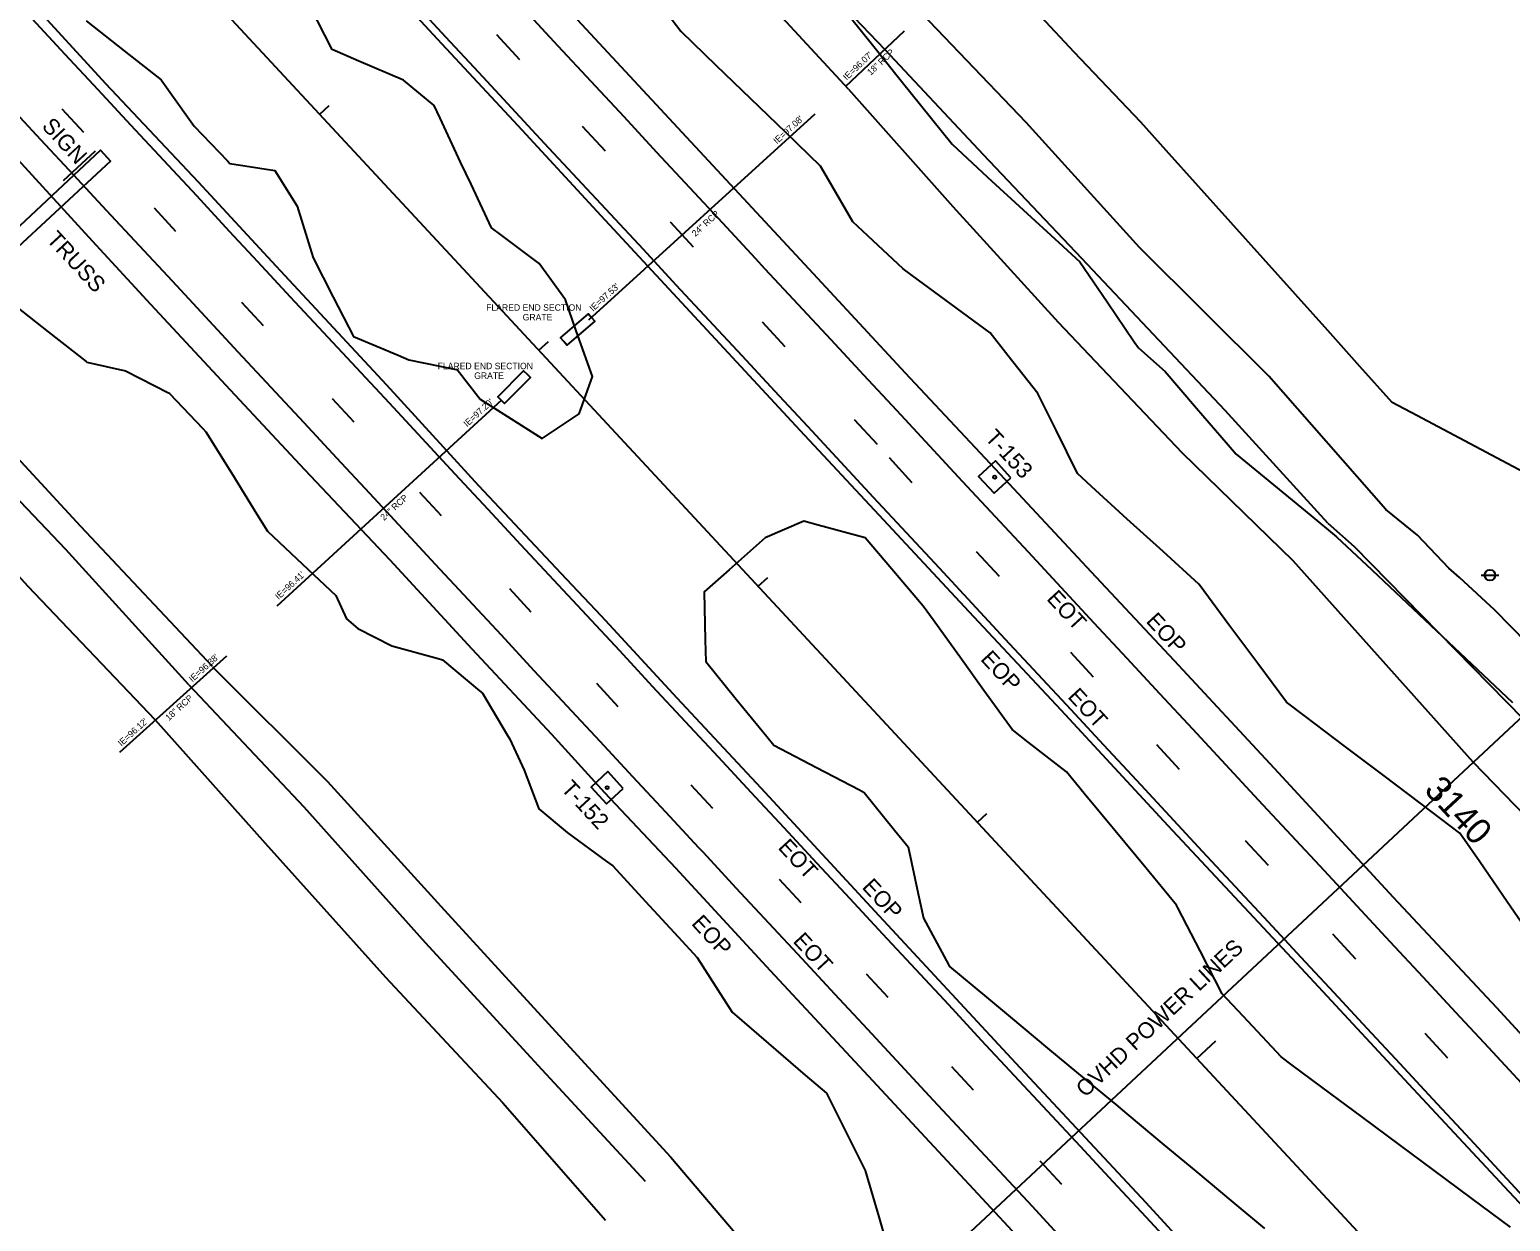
# Model space of a CAD drawing. Extents: x 2132221 to 2141942, y 535736 to 547298.
# Drawn here: x 2133362.3 to 2133821.8, y 545561.4 to 545931.4 of the extents above; entities that cross this region are included whole.
import ezdxf

# ---------------------------------------------------------------- set-up
doc = ezdxf.new("R2010")
doc.units = 0
for name, color, linetype in [('RD_EX_BldgApp', 7, 'Continuous'), ('RD_EX_BldgApp_txCode', 7, 'Continuous'), ('RD_EX_Conc', 7, 'Continuous'), ('RD_EX_DR_Inlet_txCode', 7, 'Continuous'), ('RD_EX_DR_Pipe', 7, 'Continuous'), ('RD_EX_DR_Pipe_txCode', 7, 'Continuous'), ('RD_EX_Driveway', 7, 'Continuous'), ('RD_EX_Fence_Other', 7, 'Continuous'), ('RD_EX_Misc', 7, 'Continuous'), ('RD_EX_Misc_txCode', 7, 'Continuous'), ('RD_EX_Road', 7, 'Continuous'), ('RD_EX_Road_txCode', 7, 'Continuous'), ('RD_EX_SU_Pole', 7, 'Continuous'), ('RD_EX_UT', 7, 'Continuous'), ('RD_EX_UT_txCode', 7, 'Continuous'), ('RD_EX_VEG', 7, 'Continuous'), ('RD_HC_Cl', 7, 'Continuous'), ('RD_HC_Data_Tic', 7, 'Continuous'), ('RD_HC_Survey', 7, 'Continuous'), ('RD_HC_Survey_txCode', 7, 'Continuous'), ('RD_HC_TX_Sta50', 7, 'Continuous')]:
    doc.layers.add(name, color=color, linetype=linetype)

msp = doc.modelspace()

# ---------------------------------------------------------------- linework, layer by layer
at = {"layer": 'RD_EX_BldgApp'}
msp.add_line((2133372.72, 545884.54), (2133382.68, 545893.77), dxfattribs=at)
msp.add_lwpolyline([(2133352.6, 545864.39), (2133384.24, 545893.91), (2133387.36, 545890.59), (2133355.66, 545861.19)], close=True, dxfattribs=at)
at = {"layer": 'RD_EX_Conc'}
for points in [[(2133528.03, 545834.55), (2133527.05, 545835.68), (2133535.68, 545843.11), (2133536.66, 545841.98), (2133537.64, 545840.84), (2133529.01, 545833.41)], [(2133508.58, 545816.34), (2133507.52, 545817.4), (2133515.56, 545825.47), (2133516.62, 545824.41), (2133517.68, 545823.35), (2133509.64, 545815.28)]]:
    msp.add_lwpolyline(points, close=True, dxfattribs=at)
at = {"layer": 'RD_EX_DR_Pipe'}
for points in [[(2133615.42, 545913.76), (2133633.77, 545931.04)], [(2133605.97, 545905.14), (2133535.7, 545841.14)], [(2133439.11, 545752.55), (2133508.78, 545816.43)], [(2133390.29, 545707.04), (2133423.42, 545736.97)]]:
    msp.add_lwpolyline(points, dxfattribs=at)
at = {"layer": 'RD_EX_Driveway'}
for points in [[(2133783.09, 545782.42), (2133746.78, 545823.78), (2133706.68, 545863.75), (2133671.5, 545902.58), (2133639.22, 545936.28), (2133607.04, 545969.01), (2133571.14, 546006.08), (2133520.57, 546057.52), (2133489.03, 546094)], [(2133765.1, 545778.16), (2133733.24, 545813.1), (2133688.76, 545860.38), (2133658.25, 545892.52), (2133627.72, 545925.08), (2133594.42, 545959.95), (2133558.8, 545996.56), (2133507.44, 546051.32), (2133475.17, 546084.74)], [(2133411.69, 545728.02), (2133373.51, 545770.02), (2133339.32, 545805.79), (2133303.19, 545846.23), (2133267.77, 545885.47)], [(2133401.18, 545717.09), (2133361.83, 545758.52), (2133326.94, 545796.8), (2133292.91, 545834.66), (2133257.46, 545875.07)], [(2133844.26, 545721.73), (2133839.36, 545730.5), (2133827.88, 545740.16), (2133827.01, 545740.89), (2133816.99, 545751.11), (2133805.96, 545761.27), (2133802.74, 545764.24), (2133792.96, 545774.49), (2133783.09, 545782.42)], [(2133765.1, 545778.16), (2133773.32, 545770.94), (2133783.81, 545760.23), (2133794.3, 545749.52), (2133804.79, 545738.81), (2133825.78, 545717.39), (2133833.82, 545708.71)], [(2133411.69, 545728.02), (2133447.4, 545690.12), (2133484.99, 545647.97), (2133521.17, 545608.52), (2133553.29, 545573.85)], [(2133401.18, 545717.09), (2133435.38, 545678.82), (2133472.69, 545637.28), (2133509.14, 545598.25), (2133540.97, 545561.76)]]:
    msp.add_lwpolyline(points, dxfattribs=at)
at = {"layer": 'RD_EX_Fence_Other'}
for p, q in [((2133810.2, 545704.01), (2133754.34, 545766.43)), ((2133561.19, 545581.42), (2133588.65, 545549.14))]:
    msp.add_line(p, q, dxfattribs=at)
for points in [[(2133616.36, 545912.87), (2133586.82, 545944.99), (2133543.56, 545991.61), (2133501.24, 546035.92), (2133465.69, 546074.37)], [(2133616.36, 545912.87), (2133648.81, 545876.48), (2133681.45, 545840.61), (2133719.81, 545800.09), (2133754.34, 545766.43)], [(2133418.97, 545733.63), (2133378.12, 545777.13), (2133345.98, 545811.91), (2133309.65, 545852.69), (2133273.73, 545890.88)], [(2133418.99, 545733.62), (2133454.66, 545697.97), (2133489.86, 545659.29), (2133532.13, 545613.04), (2133561.19, 545581.42)], [(2134232.79, 545268.23), (2134158.84, 545342.49), (2134110.58, 545387.56), (2134068.39, 545431.3), (2134038.23, 545463.1), (2133999.86, 545502.28), (2133957, 545549.83), (2133906.57, 545604.08), (2133862.39, 545650.12), (2133810.22, 545704)]]:
    msp.add_lwpolyline(points, dxfattribs=at)
at = {"layer": 'RD_EX_Misc'}
for p, q in [((2133507.16, 545929.82), (2133514.26, 545922.14)), ((2133372.24, 545906.81), (2133378.94, 545899.56)), ((2133533.74, 545901.43), (2133540.84, 545893.75)), ((2133400.86, 545876.09), (2133407.56, 545868.84)), ((2133561.07, 545871.68), (2133568.17, 545863.99)), ((2133427.99, 545846.76), (2133434.7, 545839.51)), ((2133589.57, 545840.71), (2133596.67, 545833.03)), ((2133456.18, 545816.92), (2133462.88, 545809.67)), ((2133618.19, 545810.36), (2133625.29, 545802.68)), ((2133628.98, 545798.51), (2133636.08, 545790.83)), ((2133483.3, 545787.76), (2133490.01, 545780.51)), ((2133656.01, 545769.37), (2133663.11, 545761.69)), ((2133511.14, 545757.87), (2133517.84, 545750.62)), ((2133685.24, 545738.14), (2133692.34, 545730.46)), ((2133538.13, 545728.55), (2133544.84, 545721.3)), ((2133711.92, 545709.45), (2133719.03, 545701.77)), ((2133567.45, 545696.94), (2133574.15, 545689.69)), ((2133739.48, 545679.69), (2133746.58, 545672)), ((2133594.87, 545667.65), (2133601.57, 545660.4)), ((2133766.62, 545650.65), (2133773.72, 545642.97)), ((2133621.87, 545638.3), (2133628.58, 545631.05)), ((2133795.22, 545619.84), (2133802.32, 545612.16)), ((2133648.4, 545609.54), (2133655.11, 545602.29)), ((2133675.75, 545580.22), (2133682.46, 545572.98))]:
    msp.add_line(p, q, dxfattribs=at)
for points in [[(2133481.14, 545940.11), (2133491.35, 545929.12), (2133501.56, 545918.13), (2133511.77, 545907.14), (2133521.98, 545896.15), (2133532.19, 545885.16), (2133542.4, 545874.17), (2133552.61, 545863.19), (2133562.82, 545852.2), (2133573.03, 545841.21), (2133583.24, 545830.22), (2133593.45, 545819.23), (2133603.66, 545808.24), (2133613.87, 545797.25), (2133624.08, 545786.26), (2133634.29, 545775.27), (2133644.5, 545764.29), (2133654.71, 545753.3), (2133664.92, 545742.31), (2133675.13, 545731.32), (2133685.34, 545720.33), (2133695.55, 545709.34), (2133705.76, 545698.35), (2133715.97, 545687.36), (2133726.18, 545676.37), (2133736.39, 545665.38), (2133746.6, 545654.4), (2133756.81, 545643.41), (2133767.02, 545632.42), (2133777.23, 545621.43), (2133787.44, 545610.44), (2133797.65, 545599.45), (2133807.86, 545588.46), (2133818.07, 545577.47), (2133828.28, 545566.48)], [(2133362.96, 545934.79), (2133373.17, 545923.8), (2133383.38, 545912.81), (2133393.59, 545901.82), (2133403.8, 545890.83), (2133414.01, 545879.84), (2133424.22, 545868.85), (2133432.94, 545859.45), (2133443.15, 545848.47), (2133453.37, 545837.48), (2133463.58, 545826.49), (2133473.79, 545815.5), (2133484, 545804.51), (2133494.21, 545793.53), (2133504.42, 545782.54), (2133514.63, 545771.55), (2133524.84, 545760.56), (2133535.06, 545749.58), (2133545.27, 545738.59), (2133555.48, 545727.6), (2133565.69, 545716.61), (2133575.9, 545705.63), (2133586.11, 545694.64), (2133596.32, 545683.65), (2133606.54, 545672.66), (2133616.75, 545661.67), (2133626.96, 545650.69), (2133637.17, 545639.7), (2133647.38, 545628.71), (2133657.59, 545617.72), (2133667.8, 545606.74), (2133678.01, 545595.75), (2133688.23, 545584.76), (2133698.44, 545573.77), (2133708.65, 545562.79), (2133718.86, 545551.8)], [(2133515.99, 545937.35), (2133526.2, 545926.36), (2133536.41, 545915.36), (2133546.61, 545904.37), (2133556.82, 545893.38), (2133567.03, 545882.39), (2133577.24, 545871.4), (2133587.44, 545860.41), (2133590.45, 545857.17), (2133600.66, 545846.18), (2133610.87, 545835.18), (2133621.08, 545824.19), (2133631.28, 545813.2), (2133641.49, 545802.21), (2133651.7, 545791.22), (2133661.91, 545780.23), (2133672.12, 545769.24), (2133682.32, 545758.25), (2133692.53, 545747.25), (2133702.74, 545736.26), (2133712.95, 545725.27), (2133723.15, 545714.28), (2133733.36, 545703.29), (2133743.57, 545692.3), (2133753.78, 545681.31), (2133763.98, 545670.32), (2133774.19, 545659.33), (2133784.4, 545648.33), (2133794.61, 545637.34), (2133804.81, 545626.35), (2133815.02, 545615.36), (2133825.23, 545604.37)], [(2133355.43, 545908.31), (2133365.64, 545897.32), (2133375.85, 545886.33), (2133386.06, 545875.34), (2133396.27, 545864.35), (2133406.48, 545853.36), (2133416.69, 545842.37), (2133426.89, 545831.38), (2133437.1, 545820.4), (2133447.31, 545809.41), (2133457.52, 545798.42), (2133467.73, 545787.43), (2133477.94, 545776.44), (2133488.15, 545765.45), (2133498.36, 545754.46), (2133508.57, 545743.47), (2133518.78, 545732.48), (2133528.98, 545721.49), (2133539.19, 545710.5), (2133549.4, 545699.51), (2133559.61, 545688.52), (2133569.82, 545677.53), (2133571.25, 545675.99), (2133581.46, 545665), (2133591.67, 545654.01), (2133601.88, 545643.02), (2133612.08, 545632.03), (2133622.29, 545621.04), (2133632.5, 545610.05), (2133642.71, 545599.06), (2133652.92, 545588.07), (2133663.13, 545577.08), (2133673.34, 545566.09), (2133683.55, 545555.1)]]:
    msp.add_lwpolyline(points, dxfattribs=at)
at = {"layer": 'RD_EX_Road'}
for points in [[(2133161.94, 546333.52), (2133180.49, 546313.58), (2133217.11, 546274.21), (2133248.68, 546240.21), (2133280.34, 546206.2), (2133309.21, 546175.02), (2133340.42, 546141.2), (2133377.87, 546100.64), (2133417.48, 546058.15), (2133459.51, 546012.67), (2133493.66, 545975.87), (2133529.44, 545937.45), (2133568.75, 545895.06), (2133605.42, 545855.69), (2133634, 545824.81), (2133663.35, 545793.52), (2133691.68, 545763.11)], [(2133142.64, 546300.7), (2133160.55, 546281.63), (2133189.45, 546250.82), (2133215.99, 546222.31), (2133244.72, 546191.52), (2133272.48, 546161.52), (2133296.23, 546135.98), (2133324.85, 546104.95), (2133356.69, 546070.92), (2133390.88, 546033.97), (2133424.84, 545997.33), (2133456.63, 545963.29), (2133488.73, 545928.48), (2133513.79, 545901.63), (2133539.52, 545873.63), (2133568.53, 545842.4), (2133601.25, 545807.03), (2133625.77, 545780.72), (2133653.72, 545750.71)], [(2133079.95, 546244.07), (2133102.57, 546219.55), (2133129.77, 546190.19), (2133160.4, 546157.24), (2133187.44, 546128.25), (2133217.83, 546095.69), (2133249.57, 546061.76), (2133279.4, 546029.56), (2133305.8, 546001.15), (2133334.97, 545969.69), (2133361.96, 545940.76), (2133385.81, 545914.7), (2133414.58, 545884.14), (2133438.7, 545858.1), (2133473.01, 545821.13), (2133501.56, 545789.89), (2133528.72, 545760.92), (2133539.67, 545749.43), (2133563.1, 545723.97), (2133589.18, 545696)], [(2133060.7, 546211.59), (2133081.86, 546188.53), (2133110.58, 546157.45), (2133137.72, 546128.55), (2133160.17, 546104.49), (2133189.3, 546073.03), (2133212, 546048.45), (2133227.39, 546032.09), (2133248.25, 546009.72), (2133273.4, 545982.39), (2133294.01, 545960.39), (2133323.23, 545928.93), (2133344.07, 545906.78), (2133381.66, 545865.78), (2133399.76, 545846.19), (2133424.5, 545819.6), (2133447.51, 545794.78), (2133474.07, 545766.76), (2133499.45, 545739.18), (2133524.24, 545712.68), (2133540.64, 545694.6), (2133562.66, 545671.2)], [(2133691.68, 545763.11), (2133717.33, 545735.62), (2133748.49, 545702.09), (2133785.42, 545662.09), (2133817.44, 545627.86), (2133851.17, 545591.05), (2133884.94, 545554.76), (2133919.12, 545518.13), (2133955.61, 545478.85), (2133994.21, 545437.69), (2134029.55, 545399.48), (2134064.82, 545361.49), (2134105.09, 545317.91), (2134136.49, 545284.37), (2134167.99, 545250.68), (2134192.77, 545224.07)], [(2133653.72, 545750.71), (2133682.32, 545720.2), (2133715.52, 545684.3), (2133756.88, 545640.06), (2133790.2, 545604.14), (2133821.32, 545570.71), (2133854.04, 545535.77), (2133884.99, 545502.12), (2133921.31, 545462.87), (2133951.91, 545429.84), (2133991.6, 545387.12), (2134024.07, 545352), (2134051.28, 545322.51), (2134081.25, 545290.34), (2134108.77, 545260.48), (2134136.92, 545230.18), (2134167.58, 545197.34)], [(2133589.18, 545696), (2133624.55, 545657.74), (2133668.2, 545610.62), (2133708.67, 545567.23), (2133738.97, 545534.16), (2133768.47, 545502.3), (2133798.89, 545469.2), (2133832.55, 545433.22), (2133868.94, 545394.4), (2133900.1, 545360.82), (2133928.03, 545330.96), (2133959.9, 545296.83), (2134000.82, 545253.01), (2134035.93, 545214.54), (2134073.12, 545174.88), (2134108.61, 545136.11)], [(2133562.66, 545671.2), (2133592.06, 545639.29), (2133622.5, 545606.63), (2133663.2, 545562.69), (2133692.78, 545530.78), (2133730.64, 545490), (2133770.54, 545447.06), (2133807.6, 545407.13), (2133834.86, 545377.78), (2133871.74, 545338.3), (2133904.78, 545302.82), (2133936.07, 545269.4), (2133971.38, 545231.17), (2134003.56, 545196.62), (2134037.56, 545159.78), (2134071.91, 545122.77)]]:
    msp.add_lwpolyline(points, dxfattribs=at)
at = {"layer": 'RD_EX_SU_Pole'}
msp.add_line((2133812.69, 545762.04), (2133818.19, 545762.04), dxfattribs=at)
msp.add_circle((2133815.45, 545762.04), 1.65, dxfattribs=at)
at = {"layer": 'RD_EX_UT'}
msp.add_line((2133622.66, 545528.75), (2133851.17, 545742.16), dxfattribs=at)
at = {"layer": 'RD_EX_VEG'}
for points in [[(2133829.26, 545648.3), (2133820.76, 545660.65), (2133812.26, 545673.01), (2133806.11, 545681.96), (2133794.14, 545691), (2133782.17, 545700.05), (2133770.21, 545709.09), (2133758.24, 545718.14), (2133752.35, 545722.59), (2133743.39, 545734.62), (2133734.43, 545746.65), (2133725.47, 545758.68), (2133725.06, 545759.22), (2133713.99, 545769.34), (2133702.91, 545779.46), (2133691.84, 545789.57), (2133687.45, 545793.58), (2133680.81, 545807.02), (2133675.15, 545818.47), (2133665.87, 545830.25), (2133660.35, 545837.25), (2133648.26, 545846.13), (2133636.17, 545855.01), (2133633.33, 545857.1), (2133622.41, 545867.38), (2133617.77, 545871.76), (2133610.2, 545884.71), (2133607.69, 545889.01), (2133596.9, 545899.43), (2133586.11, 545909.85), (2133575.32, 545920.27), (2133564.52, 545930.68), (2133564.35, 545930.85), (2133555.27, 545942.79)], [(2133379.85, 545934.1), (2133391.63, 545924.81), (2133403.05, 545915.78), (2133411.76, 545903.56), (2133413.28, 545901.43), (2133423.67, 545890.61), (2133424.42, 545889.82), (2133438.31, 545887.68), (2133445.33, 545876.54), (2133449.7, 545862.19), (2133450.21, 545860.5), (2133456.47, 545848.29), (2133462.73, 545836.07), (2133476.58, 545830.31), (2133479.98, 545828.9), (2133494.67, 545825.89), (2133494.93, 545825.84), (2133502.11, 545816.68), (2133514.77, 545808.64), (2133521.34, 545804.46), (2133532.78, 545812.1), (2133536.9, 545823.7), (2133531.92, 545837.85), (2133528.51, 545847.52), (2133520.42, 545858.82), (2133508.38, 545867.77), (2133505.62, 545869.82), (2133499.24, 545883.39), (2133496, 545890.28), (2133489.62, 545903.86), (2133487.76, 545907.81), (2133478.26, 545915.7), (2133464.47, 545921.6), (2133456.13, 545925.17), (2133449.33, 545938.54)], [(2133614.03, 545938.91), (2133623.4, 545927.2), (2133632.77, 545915.48), (2133642.14, 545903.77), (2133648.53, 545895.78), (2133659.57, 545885.62), (2133670.61, 545875.47), (2133681.65, 545865.32), (2133688.21, 545859.28), (2133696.64, 545846.88), (2133705.07, 545834.47), (2133706.37, 545832.56), (2133714.61, 545825.23), (2133724.41, 545813.87), (2133734.21, 545802.52), (2133736.74, 545799.58), (2133748.32, 545790.04), (2133759.9, 545780.5), (2133767.88, 545773.93), (2133778.8, 545763.64), (2133789.72, 545753.36), (2133800.64, 545743.07), (2133811.56, 545732.79), (2133822.48, 545722.51)], [(2133858.98, 545776.38), (2133845.74, 545783.43), (2133832.5, 545790.47), (2133819.25, 545797.51), (2133806.01, 545804.56), (2133792.77, 545811.6), (2133785.13, 545815.66), (2133775.11, 545826.83), (2133765.1, 545837.99), (2133755.08, 545849.15), (2133745.06, 545860.32), (2133735.04, 545871.48), (2133725.02, 545882.65), (2133715, 545893.81), (2133707.07, 545902.64), (2133696.76, 545913.54), (2133686.45, 545924.43), (2133676.14, 545935.32)], [(2133356.24, 545846.85), (2133368.04, 545837.58), (2133379.83, 545828.31), (2133380.06, 545828.13), (2133391.96, 545825.47), (2133405.31, 545818.64), (2133405.69, 545818.44), (2133416.01, 545807.56), (2133416.99, 545806.53), (2133424.86, 545793.77), (2133432.74, 545781), (2133436.04, 545775.66), (2133446.98, 545765.4), (2133457.28, 545755.75), (2133460.59, 545748.42), (2133464.08, 545745.45), (2133474.64, 545740.13), (2133489.09, 545736.13), (2133490.37, 545735.78), (2133501.88, 545726.16), (2133502.81, 545725.38), (2133510.47, 545712.49), (2133511.27, 545711.16), (2133515.74, 545701.45), (2133520.27, 545689.5), (2133529.08, 545682.17), (2133541.17, 545673.28), (2133543.21, 545671.78), (2133553.37, 545660.75), (2133563.54, 545649.72), (2133569.39, 545643.38), (2133577.45, 545630.73), (2133580.23, 545626.37), (2133591.6, 545616.59), (2133602.98, 545606.81), (2133609.53, 545601.17), (2133616.24, 545587.75), (2133621.53, 545577.17), (2133625.79, 545562.79), (2133627.7, 545556.36)], [(2133821.83, 545559.62), (2133809.78, 545568.56), (2133797.74, 545577.5), (2133787.64, 545585), (2133775.6, 545593.95), (2133766.1, 545600.99), (2133754.06, 545609.94), (2133750.62, 545612.49), (2133740.38, 545623.45), (2133732.35, 545632.03), (2133725.49, 545645.37), (2133718.63, 545658.71), (2133718.19, 545659.56), (2133708.65, 545671.13), (2133699.1, 545682.69), (2133689.55, 545694.26), (2133684.01, 545700.98), (2133672.17, 545710.19), (2133667.18, 545714.07), (2133658.42, 545726.25), (2133651.42, 545735.98), (2133642.66, 545748.16), (2133639.58, 545752.45), (2133629.85, 545763.86), (2133621.51, 545773.66), (2133607.02, 545777.54), (2133602.54, 545778.74), (2133590.52, 545773.66), (2133579.31, 545763.7), (2133571.56, 545756.83), (2133571.93, 545741.83), (2133572.1, 545735.18), (2133581.56, 545723.55), (2133591.03, 545711.92), (2133593.2, 545709.26), (2133606.48, 545702.3), (2133619.77, 545695.34), (2133621.24, 545694.56), (2133630.68, 545682.9), (2133634.86, 545677.73), (2133638.04, 545663.07), (2133639.67, 545655.55), (2133646.75, 545642.33), (2133647.68, 545640.59), (2133659.22, 545631), (2133666.65, 545624.82), (2133678.18, 545615.23), (2133687.79, 545607.24), (2133699.33, 545597.65), (2133702.76, 545594.8), (2133714.29, 545585.21), (2133724.14, 545577.02), (2133735.68, 545567.43), (2133745.53, 545559.24)]]:
    msp.add_lwpolyline(points, dxfattribs=at)
at = {"layer": 'RD_HC_Cl'}
msp.add_line((2132442.23, 546992.78), (2135969.5, 543194.56), dxfattribs=at)
at = {"layer": 'RD_HC_Data_Tic'}
for p, q in [((2133452.28, 545905.13), (2133455.22, 545907.85)), ((2133520.33, 545831.86), (2133523.26, 545834.58)), ((2133588.38, 545758.58), (2133591.31, 545761.3)), ((2133656.43, 545685.3), (2133659.36, 545688.03)), ((2133724.48, 545612.03), (2133730.34, 545617.47))]:
    msp.add_line(p, q, dxfattribs=at)
at = {"layer": 'RD_HC_Survey'}
for points in [[(2133666.76, 545792.27), (2133661.96, 545797.47), (2133656.76, 545792.67), (2133661.56, 545787.47)], [(2133546.49, 545695.85), (2133541.69, 545701.05), (2133536.49, 545696.25), (2133541.29, 545691.05)]]:
    msp.add_lwpolyline(points, close=True, dxfattribs=at)
for centre in [(2133661.76, 545792.47), (2133541.49, 545696.05)]:
    msp.add_circle(centre, 0.5, dxfattribs=at)

# ---------------------------------------------------------------- texts
at = {"layer": 'RD_EX_BldgApp_txCode'}
for s, p in [('SIGN', (2133365.77, 545901.19)), ('TRUSS', (2133367.23, 545865.99))]:
    msp.add_text(s, height=5, rotation=312.6978, dxfattribs=at).set_placement(p)
at = {"layer": 'RD_EX_DR_Inlet_txCode'}
for s, rotation, p in [("IE=96.07'", 43.2846, (2133615.83, 545915.51)), ("IE=97.08'", 42.3266, (2133594.18, 545895.75)), ("IE=97.53'", 42.3266, (2133537.1, 545843.76)), ("IE=97.20'", 42.5173, (2133498.02, 545807.92)), ("IE=96.41'", 42.5173, (2133439.54, 545754.3)), ("IE=96.38'", 42.1022, (2133412.78, 545728.7)), ("IE=96.12'", 42.1022, (2133390.74, 545708.78))]:
    msp.add_text(s, height=2, rotation=rotation, dxfattribs=at).set_placement(p)
for s, p in [('FLARED END SECTION', (2133503.94, 545844.11)), ('GRATE', (2133515.27, 545841.11)), ('FLARED END SECTION', (2133488.89, 545825.96)), ('GRATE', (2133500.22, 545822.96))]:
    msp.add_text(s, height=2, dxfattribs=at).set_placement(p)
at = {"layer": 'RD_EX_DR_Pipe_txCode'}
for s, rotation, p in [('18" RCP', 43.2846, (2133623.3, 545917.05)), ('24" RCP', 42.3266, (2133568.87, 545866.98)), ('24" RCP', 42.5173, (2133472.23, 545778.85)), ('18" RCP', 42.1022, (2133405.45, 545716.69))]:
    msp.add_text(s, height=2, rotation=rotation, dxfattribs=at).set_placement(p)
at = {"layer": 'RD_EX_Misc_txCode'}
for p in [(2133677.63, 545754.53), (2133684.18, 545724.15), (2133594.26, 545677.31), (2133598.9, 545648.25)]:
    msp.add_text('EOT', height=5, rotation=312.6978, dxfattribs=at).set_placement(p)
at = {"layer": 'RD_EX_Road_txCode'}
for p in [(2133708.47, 545747.57), (2133657.12, 545735.79), (2133620.32, 545665.01), (2133567.39, 545653.72)]:
    msp.add_text('EOP', height=5, rotation=312.6978, dxfattribs=at).set_placement(p)
at = {"layer": 'RD_EX_UT_txCode'}
msp.add_text('OVHD POWER LINES', height=5, rotation=43.0121, dxfattribs=at).set_placement((2133689.84, 545599.69))
at = {"layer": 'RD_HC_Survey_txCode'}
for s, p in [('T-153', (2133658.48, 545804.42)), ('T-152', (2133526.93, 545695.53))]:
    msp.add_text(s, height=5, rotation=312.6978, dxfattribs=at).set_placement(p)
at = {"layer": 'RD_HC_TX_Sta50'}
msp.add_text('3140', height=8, rotation=312.8818, dxfattribs=at).set_placement((2133794.72, 545695.1))

doc.saveas('drawing.dxf')
